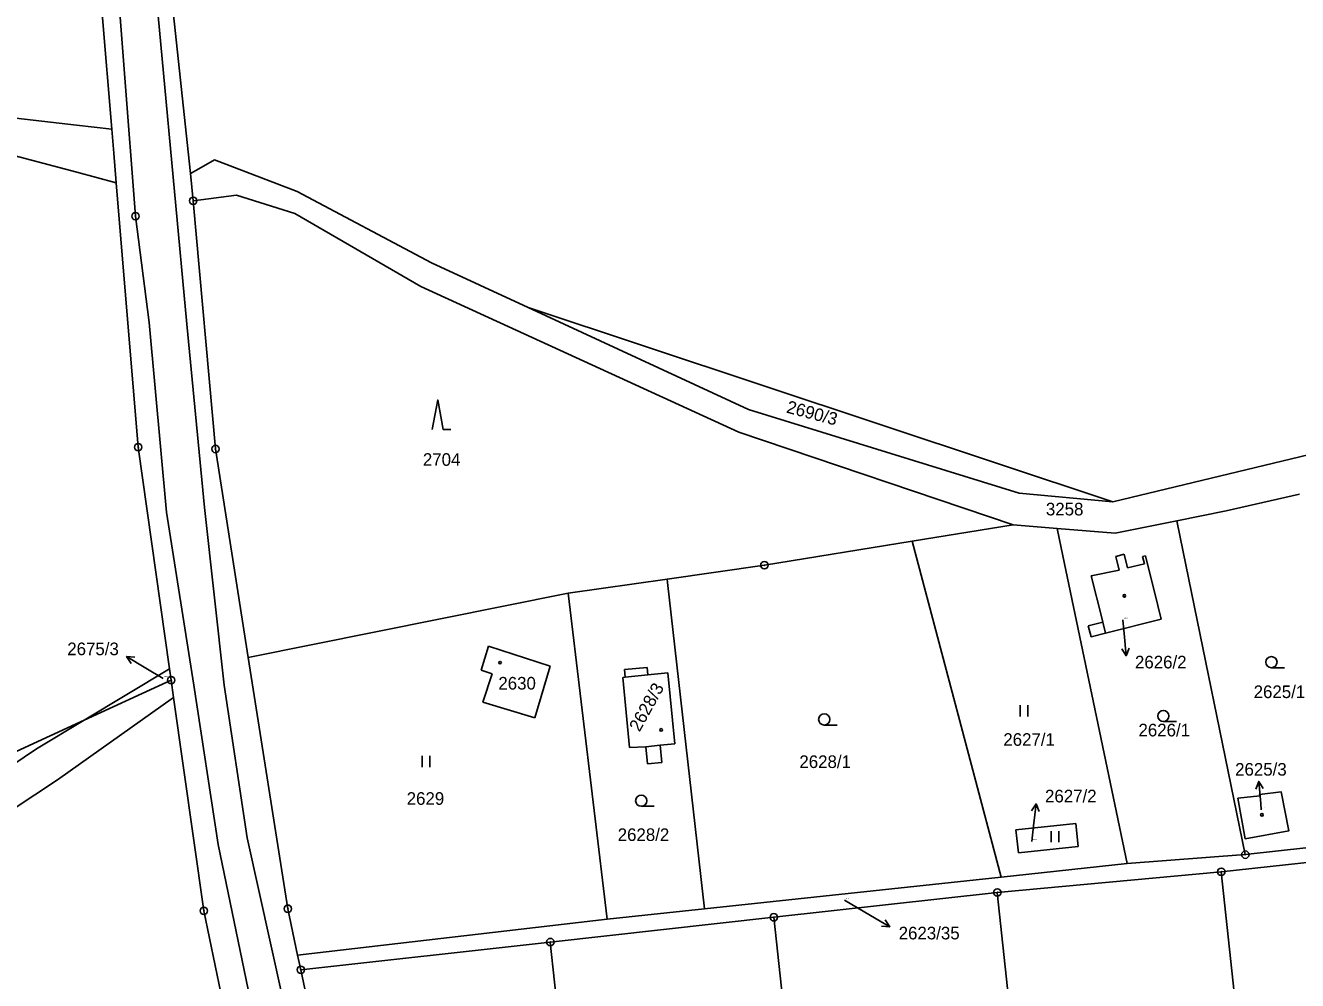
# Model space of a CAD drawing. Extents: x -736345 to -729997, y -1130177 to -1122501.
# Drawn here: x -734224.2 to -734052.8, y -1125595.2 to -1125466.6 of the extents above; entities that cross this region are included whole.
import ezdxf

# ---------------------------------------------------------------- set-up
doc = ezdxf.new("R2010")
doc.units = 0
for name, color, linetype in [('Vrstva 1', 7, 'Continuous'), ('Vrstva 16', 7, 'Continuous'), ('Vrstva 18', 7, 'Continuous'), ('Vrstva 19', 7, 'Continuous'), ('Vrstva 25', 7, 'Continuous'), ('Vrstva 4', 7, 'Continuous')]:
    doc.layers.add(name, color=color, linetype=linetype)

msp = doc.modelspace()

# ---------------------------------------------------------------- linework, layer by layer
at = {"layer": 'Vrstva 1'}
for points in [[(-734212.55, -1125480.54), (-734213.84, -1125465)], [(-734204.27, -1125464.75), (-734201.96, -1125486.52)], [(-734217.3, -1125480), (-734234.09, -1125478.08)], [(-734212.55, -1125480.54), (-734217.3, -1125480)], [(-734212.55, -1125480.54), (-734212.28, -1125483.77)], [(-734217.24, -1125486.35), (-734226.4, -1125483.89)], [(-734212.28, -1125483.77), (-734211.95, -1125487.77)], [(-734198.7, -1125484.68), (-734200.83, -1125485.88)], [(-734187.55, -1125488.92), (-734198.7, -1125484.68)], [(-734217.24, -1125486.35), (-734211.95, -1125487.77)], [(-734200.83, -1125485.88), (-734201.96, -1125486.52)], [(-734201.96, -1125486.52), (-734201.57, -1125490.19)], [(-734211.95, -1125487.77), (-734208.99, -1125523.39)], [(-734201.57, -1125490.19), (-734195.76, -1125489.42)], [(-734195.76, -1125489.42), (-734187.87, -1125491.92)], [(-734169.45, -1125498.54), (-734187.55, -1125488.92)], [(-734198.58, -1125523.63), (-734201.57, -1125490.19)], [(-734187.87, -1125491.92), (-734170.91, -1125501.72)], [(-734156.44, -1125504.56), (-734169.45, -1125498.54)], [(-734170.91, -1125501.72), (-734128.06, -1125521.35)], [(-734156.44, -1125504.56), (-734077.65, -1125530.76)], [(-734126.77, -1125518.29), (-734156.44, -1125504.56)], [(-734090.28, -1125529.6), (-734126.77, -1125518.29)], [(-734128.06, -1125521.35), (-734091.09, -1125533.87)], [(-734039.2, -1125521.49), (-734077.65, -1125530.76)], [(-734204.76, -1125553.25), (-734208.99, -1125523.39)], [(-734194.16, -1125551.7), (-734198.58, -1125523.63)], [(-734077.65, -1125530.76), (-734090.28, -1125529.6)], [(-734052.52, -1125529.71), (-734062.4, -1125531.97)], [(-734062.4, -1125531.97), (-734069.03, -1125533.3)], [(-734104.69, -1125536.07), (-734091.09, -1125533.87)], [(-734091.09, -1125533.87), (-734085.15, -1125534.35)], [(-734084.61, -1125536.95), (-734085.15, -1125534.35)], [(-734085.15, -1125534.35), (-734077.33, -1125534.97)], [(-734077.33, -1125534.97), (-734069.03, -1125533.3)], [(-734069.03, -1125533.3), (-734068.58, -1125535.52)], [(-734104.69, -1125536.07), (-734124.61, -1125539.29)], [(-734092.71, -1125581.31), (-734104.69, -1125536.07)], [(-734068.58, -1125535.52), (-734059.81, -1125578.28)], [(-734075.73, -1125579.49), (-734084.61, -1125536.95)], [(-734076.13, -1125537.82), (-734077.28, -1125538.11)], [(-734075.67, -1125539.65), (-734076.13, -1125537.82)], [(-734073.26, -1125538.02), (-734073.65, -1125538.11)], [(-734071.59, -1125544.73), (-734073.26, -1125538.02)], [(-734124.61, -1125539.29), (-734137.7, -1125541.15)], [(-734077.28, -1125538.11), (-734076.82, -1125539.94)], [(-734073.41, -1125539.09), (-734075.67, -1125539.65)], [(-734073.65, -1125538.11), (-734073.41, -1125539.09)], [(-734151.05, -1125543.06), (-734137.7, -1125541.15)], [(-734137.7, -1125541.15), (-734137.65, -1125541.61)], [(-734076.82, -1125539.94), (-734080.58, -1125540.73)], [(-734080.58, -1125540.73), (-734079.12, -1125546.58)], [(-734151.05, -1125543.06), (-734194.16, -1125551.7)], [(-734145.79, -1125586.99), (-734151.05, -1125543.06)], [(-734137.65, -1125541.61), (-734132.66, -1125585.58)], [(-734071.13, -1125546.58), (-734071.59, -1125544.73)], [(-734079.12, -1125546.58), (-734079.02, -1125546.97)], [(-734078.65, -1125548.46), (-734071.13, -1125546.58)], [(-734079.02, -1125546.97), (-734080.97, -1125547.45)], [(-734080.97, -1125547.45), (-734080.6, -1125548.94)], [(-734080.6, -1125548.94), (-734078.65, -1125548.46)], [(-734194.16, -1125551.7), (-734188.82, -1125585.57)], [(-734161.77, -1125550.21), (-734162.77, -1125553.43)], [(-734153.46, -1125552.88), (-734161.77, -1125550.21)], [(-734216.26, -1125560.16), (-734204.76, -1125553.25)], [(-734204.54, -1125554.78), (-734204.76, -1125553.25)], [(-734162.77, -1125553.43), (-734161.28, -1125553.94)], [(-734155.55, -1125559.83), (-734153.46, -1125552.88)], [(-734140.42, -1125553.07), (-734143.46, -1125553.36)], [(-734143.46, -1125553.36), (-734143.36, -1125554.37)], [(-734140.32, -1125554.07), (-734140.42, -1125553.07)], [(-734204.54, -1125554.78), (-734216.26, -1125560.16)], [(-734204.21, -1125557.11), (-734204.54, -1125554.78)], [(-734161.28, -1125553.94), (-734162.57, -1125557.72)], [(-734143.36, -1125554.37), (-734143.67, -1125554.4)], [(-734143.67, -1125554.4), (-734142.78, -1125563.84)], [(-734137.62, -1125553.81), (-734140.32, -1125554.07)], [(-734136.69, -1125563.36), (-734137.62, -1125553.81)], [(-734219.84, -1125568.19), (-734204.21, -1125557.11)], [(-734200.14, -1125585.85), (-734204.21, -1125557.11)], [(-734162.57, -1125557.72), (-734155.55, -1125559.83)], [(-734216.26, -1125560.16), (-734238.64, -1125570.45)], [(-734216.26, -1125560.16), (-734222.69, -1125564.03)], [(-734142.78, -1125563.84), (-734140.59, -1125563.74)], [(-734140.59, -1125563.74), (-734140.36, -1125566.07)], [(-734138.65, -1125563.55), (-734136.69, -1125563.36)], [(-734138.42, -1125565.88), (-734138.65, -1125563.55)], [(-734222.69, -1125564.03), (-734260.57, -1125589.56)], [(-734140.36, -1125566.07), (-734138.42, -1125565.88)], [(-734265.19, -1125598.16), (-734219.84, -1125568.19)], [(-734060.83, -1125570.69), (-734057.86, -1125570.34), (-734057.88, -1125570.2), (-734054.97, -1125569.82), (-734053.94, -1125575.07), (-734059.85, -1125576.14), (-734060.83, -1125570.69)], [(-734082.66, -1125574.09), (-734090.72, -1125574.95)], [(-734090.72, -1125574.95), (-734090.39, -1125578.04)], [(-734082.32, -1125577.17), (-734082.66, -1125574.09)], [(-734090.39, -1125578.04), (-734082.32, -1125577.17)], [(-734032.93, -1125577.3), (-734063.05, -1125580.59)], [(-734059.81, -1125578.28), (-734043.09, -1125576.4)], [(-734059.81, -1125578.28), (-734075.73, -1125579.49)], [(-734063.05, -1125580.59), (-734093.23, -1125583.38)], [(-734075.73, -1125579.49), (-734092.71, -1125581.31)], [(-734060.18, -1125607.27), (-734063.05, -1125580.59)], [(-734132.66, -1125585.58), (-734092.71, -1125581.31)], [(-734093.23, -1125583.38), (-734123.35, -1125586.72)], [(-734090.31, -1125610.51), (-734093.23, -1125583.38)], [(-734197.1, -1125600.57), (-734200.14, -1125585.85)], [(-734188.82, -1125585.57), (-734187.5, -1125591.82)], [(-734132.66, -1125585.58), (-734145.79, -1125586.99)], [(-734187.5, -1125591.82), (-734145.79, -1125586.99)], [(-734153.46, -1125590.06), (-734123.35, -1125586.72)], [(-734123.35, -1125586.72), (-734120.43, -1125613.76)], [(-734153.46, -1125590.06), (-734187.08, -1125593.79)], [(-734150.56, -1125617.01), (-734153.46, -1125590.06)], [(-734187.5, -1125591.82), (-734187.08, -1125593.79)], [(-734187.08, -1125593.79), (-734183.19, -1125612.15)]]:
    msp.add_lwpolyline(points, dxfattribs=at)
at = {"layer": 'Vrstva 16'}
for points in [[(-734076.3, -1125546.67), (-734076.14, -1125548.5)], [(-734205.64, -1125554.53), (-734207.97, -1125553.14)], [(-734057.66, -1125572.25), (-734057.73, -1125571.41)], [(-734088.56, -1125576.49), (-734088.33, -1125574.42)], [(-734113.84, -1125584.43), (-734110.31, -1125586.49)]]:
    msp.add_lwpolyline(points, dxfattribs=at)
at = {"layer": 'Vrstva 25'}
for points in [[(-734169.38, -1125521.02), (-734168.63, -1125517.02), (-734167.88, -1125521.02), (-734166.88, -1125521.02)], [(-734076.14, -1125548.5), (-734075.884, -1125551.489)], [(-734207.97, -1125553.14), (-734210.546, -1125551.604)], [(-734209.943, -1125552.546), (-734210.546, -1125551.604), (-734209.431, -1125551.687)], [(-734075.471, -1125550.449), (-734075.884, -1125551.489), (-734076.467, -1125550.535)], [(-734056.29, -1125553.1), (-734054.54, -1125553.1)], [(-734090.147, -1125559.655), (-734090.147, -1125558.155)], [(-734089.113, -1125559.655), (-734089.113, -1125558.155)], [(-734116.55, -1125560.82), (-734114.8, -1125560.82)], [(-734070.85, -1125560.35), (-734069.1, -1125560.35)], [(-734170.717, -1125566.485), (-734170.717, -1125564.985)], [(-734169.683, -1125566.485), (-734169.683, -1125564.985)], [(-734058.412, -1125569.465), (-734058.007, -1125568.423), (-734057.417, -1125569.373)], [(-734057.73, -1125571.41), (-734058.007, -1125568.423)], [(-734141.21, -1125571.77), (-734139.46, -1125571.77)], [(-734088.603, -1125572.377), (-734087.996, -1125571.439), (-734087.611, -1125572.489)], [(-734088.33, -1125574.42), (-734087.996, -1125571.439)], [(-734085.957, -1125576.615), (-734085.957, -1125575.115)], [(-734084.923, -1125576.615), (-734084.923, -1125575.115)], [(-734110.31, -1125586.49), (-734107.72, -1125588.003)], [(-734108.331, -1125587.067), (-734107.72, -1125588.003), (-734108.836, -1125587.93)]]:
    msp.add_lwpolyline(points, dxfattribs=at)
for centre, radius in [((-734201.57, -1125490.19), 0.5), ((-734201.57, -1125490.19), 0.032), ((-734209.36, -1125492.26), 0.5), ((-734209.36, -1125492.26), 0.032), ((-734208.99, -1125523.39), 0.5), ((-734208.99, -1125523.39), 0.032), ((-734198.58, -1125523.63), 0.5), ((-734198.58, -1125523.63), 0.032), ((-734124.61, -1125539.29), 0.5), ((-734124.61, -1125539.29), 0.032), ((-734076.11, -1125543.42), 0.175), ((-734056.29, -1125552.35), 0.75), ((-734160.23, -1125552.42), 0.175), ((-734204.54, -1125554.78), 0.5), ((-734204.54, -1125554.78), 0.032), ((-734116.55, -1125560.07), 0.75), ((-734070.85, -1125559.6), 0.75), ((-734138.53, -1125561.48), 0.175), ((-734141.21, -1125571.02), 0.75), ((-734057.57, -1125572.92), 0.175), ((-734059.81, -1125578.28), 0.5), ((-734059.81, -1125578.28), 0.032), ((-734063.05, -1125580.59), 0.5), ((-734063.05, -1125580.59), 0.032), ((-734093.23, -1125583.38), 0.5), ((-734093.23, -1125583.38), 0.032), ((-734200.14, -1125585.85), 0.5), ((-734200.14, -1125585.85), 0.032), ((-734188.82, -1125585.57), 0.5), ((-734188.82, -1125585.57), 0.032), ((-734123.35, -1125586.72), 0.5), ((-734123.35, -1125586.72), 0.032), ((-734153.46, -1125590.06), 0.5), ((-734153.46, -1125590.06), 0.032), ((-734187.08, -1125593.79), 0.5), ((-734187.08, -1125593.79), 0.032)]:
    msp.add_circle(centre, radius, dxfattribs=at)
at = {"layer": 'Vrstva 4'}
for points in [[(-734209.36, -1125492.26), (-734212.31, -1125453.8)], [(-734202.44, -1125506.82), (-734207.44, -1125453.16)], [(-734209.36, -1125492.26), (-734207.49, -1125506.61)], [(-734205.18, -1125532.14), (-734207.49, -1125506.61)], [(-734202.44, -1125506.82), (-734200.07, -1125531.51)], [(-734201.5, -1125555.45), (-734205.18, -1125532.14)], [(-734200.07, -1125531.51), (-734197.41, -1125555.47)], [(-734078.65, -1125548.46), (-734079.02, -1125546.97)], [(-734140.32, -1125554.07), (-734143.36, -1125554.37)], [(-734198.22, -1125576.9), (-734201.5, -1125555.45)], [(-734197.41, -1125555.47), (-734194.3, -1125576.02)], [(-734138.65, -1125563.55), (-734140.59, -1125563.74)], [(-734192, -1125606.87), (-734198.22, -1125576.9)], [(-734194.3, -1125576.02), (-734187.94, -1125604.79)]]:
    msp.add_lwpolyline(points, dxfattribs=at)

# ---------------------------------------------------------------- texts
at = {"layer": 'Vrstva 16'}
for s, p in [('2675/3', (-734218.547, -1125551.41)), ('2626/2', (-734074.68, -1125553.19)), ('2625/3', (-734061.188, -1125567.64)), ('2627/2', (-734086.8, -1125571.24)), ('2623/35', (-734106.52, -1125589.7))]:
    msp.add_text(s, height=1.7, dxfattribs=at).set_placement(p)
at = {"layer": 'Vrstva 18'}
msp.add_text('2690/3', height=1.7, rotation=345.20274, dxfattribs=at).set_placement((-734121.754, -1125518.709))
for s, height, p in [('2704', 1.7, (-734170.63, -1125525.9)), ('3258', 1.7, (-734086.68, -1125532.58)), ('2675/3', 0.1, (-734205.44, -1125554.33)), ('2625/1', 1.7, (-734058.69, -1125557.19)), ('2627/1', 1.7, (-734092.42, -1125563.62)), ('2626/1', 1.7, (-734074.21, -1125562.35)), ('2628/1', 1.7, (-734119.9, -1125566.61)), ('2629', 1.7, (-734172.81, -1125571.57)), ('2628/2', 1.7, (-734144.38, -1125576.44)), ('2627/2', 0.1, (-734088.36, -1125576.29)), ('2623/35', 0.1, (-734113.64, -1125584.23))]:
    msp.add_text(s, height=height, dxfattribs=at).set_placement(p)
at = {"layer": 'Vrstva 19'}
for s, height, p in [('2626/2', 0.1, (-734076.1, -1125546.47)), ('2630', 1.7, (-734160.46, -1125556.04)), ('2625/3', 0.1, (-734057.674, -1125572.05))]:
    msp.add_text(s, height=height, dxfattribs=at).set_placement(p)
msp.add_text('2628/3', height=1.7, rotation=61.10049, dxfattribs=at).set_placement((-734141.438, -1125561.839))

doc.saveas('drawing.dxf')
